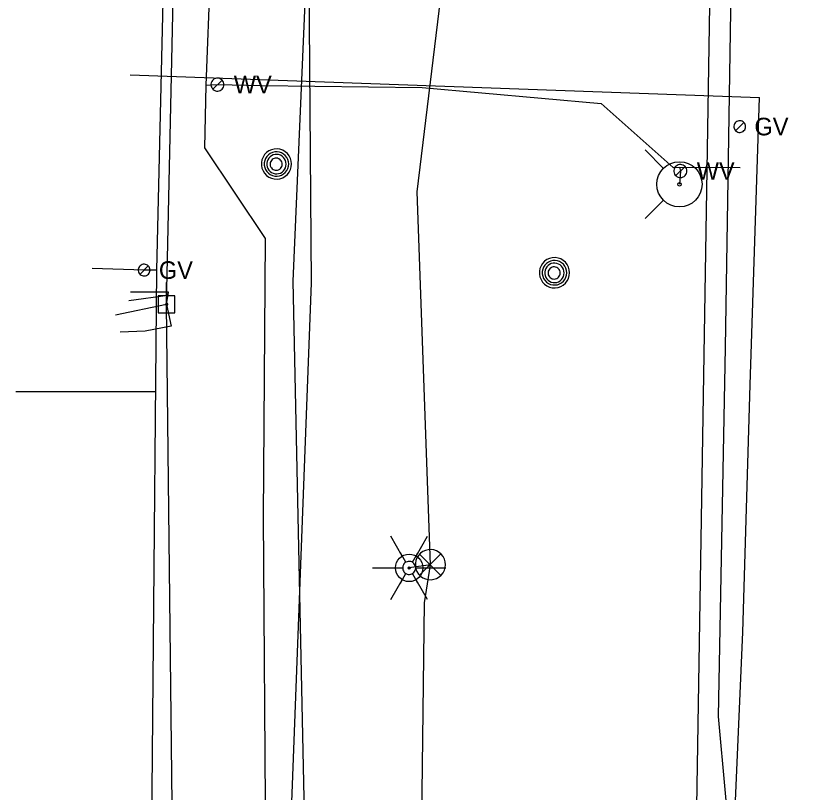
# Model space of a CAD drawing. Extents: x 600849 to 606371, y 330010 to 403088.
# Drawn here: x 601975.4 to 602146.7, y 361784.2 to 361953.8 of the extents above; entities that cross this region are included whole.
import ezdxf

# ---------------------------------------------------------------- set-up
doc = ezdxf.new("R2010")
doc.units = 0
for name, color, linetype in [('E_LTG', 7, 'Continuous'), ('E_SIG', 7, 'Continuous'), ('E_UTL_E_UG', 7, 'Continuous'), ('E_UTL_EPowerPole', 7, 'Continuous'), ('E_UTL_FO_UG', 7, 'Continuous'), ('E_UTL_G', 7, 'Continuous'), ('E_UTL_G_UG', 7, 'Continuous'), ('E_UTL_MH', 7, 'Continuous'), ('E_UTL_Overhead', 7, 'Continuous'), ('E_UTL_T_UG', 7, 'Continuous'), ('E_UTL_TV_UG', 7, 'Continuous'), ('E_UTL_W', 7, 'Continuous'), ('E_UTL_W_UG', 7, 'Continuous'), ('E_UTL_WHydrant', 7, 'Continuous')]:
    doc.layers.add(name, color=color, linetype=linetype)

# ---------------------------------------------------------------- blocks, each defined once
blk = doc.blocks.new('LPOL')
at = {"layer": 'E_LTG'}
for p, q in [((-2.29, 3.96), (-6.1, 10.56)), ((2.29, 3.96), (6.1, 10.56)), ((-12.19, 0), (-4.57, 0)), ((4.57, 0), (12.19, 0)), ((-6.1, -10.56), (-2.29, -3.96)), ((6.1, -10.56), (2.29, -3.96))]:
    blk.add_line(p, q, dxfattribs=at)
for radius in [4.57, 4.57, 4.57, 0.381]:
    blk.add_circle((0, 0), radius, dxfattribs=at)
blk = doc.blocks.new('HYD')
at = {"layer": 'E_UTL_WHydrant'}
for p, q in [((-11.69, 11.7), (-25.35, 25.35)), ((11.7, 11.7), (25.36, 25.35))]:
    blk.add_line(p, q, dxfattribs=at)
for radius in [16.72, 1.28]:
    blk.add_circle((0, 0), radius, dxfattribs=at)

msp = doc.modelspace()

# ---------------------------------------------------------------- linework, layer by layer
at = {"layer": 'E_LTG'}
for points in [[(602060.59, 361834.44), (602059.4, 361836.5)], [(602062.02, 361834.44), (602063.21, 361836.5)], [(602062.74, 361833.2), (602062.71, 361833.47), (602062.63, 361833.73), (602062.51, 361833.97), (602062.34, 361834.19), (602062.14, 361834.36), (602061.9, 361834.5), (602061.64, 361834.59), (602061.38, 361834.63), (602061.1, 361834.61), (602060.84, 361834.55), (602060.59, 361834.44), (602060.37, 361834.28), (602060.18, 361834.08), (602060.04, 361833.85), (602059.94, 361833.6), (602059.89, 361833.34), (602059.89, 361833.06), (602059.94, 361832.8), (602060.04, 361832.54), (602060.18, 361832.32), (602060.37, 361832.12), (602060.59, 361831.96), (602060.84, 361831.85), (602061.1, 361831.78), (602061.38, 361831.77), (602061.64, 361831.81), (602061.9, 361831.9), (602062.14, 361832.04), (602062.34, 361832.21), (602062.51, 361832.43), (602062.63, 361832.67), (602062.71, 361832.93), (602062.74, 361833.2)], [(602062.74, 361833.2), (602062.71, 361833.47), (602062.63, 361833.73), (602062.51, 361833.97), (602062.34, 361834.19), (602062.14, 361834.36), (602061.9, 361834.5), (602061.64, 361834.59), (602061.38, 361834.63), (602061.1, 361834.61), (602060.84, 361834.55), (602060.59, 361834.44), (602060.37, 361834.28), (602060.18, 361834.08), (602060.04, 361833.85), (602059.94, 361833.6), (602059.89, 361833.34), (602059.89, 361833.06), (602059.94, 361832.8), (602060.04, 361832.54), (602060.18, 361832.32), (602060.37, 361832.12), (602060.59, 361831.96), (602060.84, 361831.85), (602061.1, 361831.78), (602061.38, 361831.77), (602061.64, 361831.81), (602061.9, 361831.9), (602062.14, 361832.04), (602062.34, 361832.21), (602062.51, 361832.43), (602062.63, 361832.67), (602062.71, 361832.93), (602062.74, 361833.2)], [(602062.74, 361833.2), (602062.71, 361833.47), (602062.63, 361833.73), (602062.51, 361833.97), (602062.34, 361834.19), (602062.14, 361834.36), (602061.9, 361834.5), (602061.64, 361834.59), (602061.38, 361834.63), (602061.1, 361834.61), (602060.84, 361834.55), (602060.59, 361834.44), (602060.37, 361834.28), (602060.18, 361834.08), (602060.04, 361833.85), (602059.94, 361833.6), (602059.89, 361833.34), (602059.89, 361833.06), (602059.94, 361832.8), (602060.04, 361832.54), (602060.18, 361832.32), (602060.37, 361832.12), (602060.59, 361831.96), (602060.84, 361831.85), (602061.1, 361831.78), (602061.38, 361831.77), (602061.64, 361831.81), (602061.9, 361831.9), (602062.14, 361832.04), (602062.34, 361832.21), (602062.51, 361832.43), (602062.63, 361832.67), (602062.71, 361832.93), (602062.74, 361833.2)], [(602057.5, 361833.2), (602059.88, 361833.2)], [(602061.43, 361833.2), (602061.42, 361833.22), (602061.42, 361833.24), (602061.41, 361833.26), (602061.39, 361833.28), (602061.38, 361833.3), (602061.36, 361833.31), (602061.34, 361833.32), (602061.31, 361833.32), (602061.29, 361833.32), (602061.27, 361833.31), (602061.25, 361833.3), (602061.23, 361833.29), (602061.21, 361833.27), (602061.2, 361833.25), (602061.19, 361833.23), (602061.19, 361833.21), (602061.19, 361833.19), (602061.19, 361833.17), (602061.2, 361833.14), (602061.21, 361833.13), (602061.23, 361833.11), (602061.25, 361833.1), (602061.27, 361833.09), (602061.29, 361833.08), (602061.31, 361833.08), (602061.34, 361833.08), (602061.36, 361833.09), (602061.38, 361833.1), (602061.39, 361833.12), (602061.41, 361833.13), (602061.42, 361833.16), (602061.42, 361833.18), (602061.43, 361833.2)], [(602062.74, 361833.2), (602065.12, 361833.2)], [(602059.4, 361829.9), (602060.59, 361831.96)], [(602063.21, 361829.9), (602062.02, 361831.96)]]:
    msp.add_lwpolyline(points, dxfattribs=at)
at = {"layer": 'E_SIG'}
for points in [[(602069.24, 361833.91), (602069.18, 361834.54), (602069, 361835.14), (602068.72, 361835.7), (602068.33, 361836.19), (602067.86, 361836.6), (602067.31, 361836.92), (602066.72, 361837.12), (602066.1, 361837.21), (602065.47, 361837.18), (602064.86, 361837.03), (602064.29, 361836.77), (602063.78, 361836.41), (602063.35, 361835.95), (602063.01, 361835.43), (602062.77, 361834.84), (602062.66, 361834.23), (602062.66, 361833.6), (602062.77, 361832.98), (602063.01, 361832.4), (602063.35, 361831.87), (602063.78, 361831.42), (602064.29, 361831.06), (602064.86, 361830.8), (602065.47, 361830.65), (602066.1, 361830.62), (602066.72, 361830.71), (602067.31, 361830.91), (602067.86, 361831.23), (602068.33, 361831.64), (602068.72, 361832.13), (602069, 361832.69), (602069.18, 361833.29), (602069.24, 361833.91)], [(602068.2, 361836.25), (602063.59, 361831.59)], [(602063.59, 361836.2), (602068.25, 361831.55)]]:
    msp.add_lwpolyline(points, dxfattribs=at)
at = {"layer": 'E_UTL_E_UG'}
for points in [[(602062.48, 361485.68), (602062.16, 361507.89), (602064.66, 361578.38), (602067.1, 361641.15), (602067.88, 361650.69), (602067.62, 361688.83), (602064.04, 361778.17), (602064.63, 361825.6), (602065.94, 361833.91), (602063.03, 361915.35), (602072.7, 361994.47), (602077.53, 362007.32), (602076.49, 362067.39), (602073.78, 362143.56), (602073, 362151.65), (602062.88, 362189.43)], [(602068.13, 360841.44), (602067.56, 360880.44), (602075.76, 360914.78), (602077.7, 360933.5), (602114.89, 361015.17), (602118.17, 361049.76), (602118.82, 361111.11), (602117.54, 361162.6), (602119.43, 361263.83), (602120.19, 361349.73), (602119.25, 361408.97), (602119.05, 361505.88), (602120.42, 361552.12), (602122.39, 361644.52), (602122.74, 361695.85), (602127.16, 361969.58)], [(602000.39, 361940.89), (602137.83, 361935.96)], [(602130.43, 361715.91), (602131.89, 361767.26), (602134.19, 361819.15), (602135.81, 361873.22), (602137.83, 361935.96)], [(602008.35, 361890.76), (601997.15, 361888.39)], [(602065.94, 361833.91), (602061.31, 361833.2)]]:
    msp.add_lwpolyline(points, dxfattribs=at)
at = {"layer": 'E_UTL_EPowerPole'}
for points in [[(602008.32, 361892.6), (602008.32, 361895.51)], [(602010.16, 361892.6), (602006.48, 361892.6)], [(602006.48, 361892.6), (602006.48, 361888.91)], [(602008.59, 361890.76), (602008.59, 361890.81), (602008.57, 361890.85), (602008.55, 361890.89), (602008.52, 361890.93), (602008.49, 361890.96), (602008.45, 361890.98), (602008.41, 361890.99), (602008.36, 361891), (602008.32, 361891), (602008.27, 361890.99), (602008.23, 361890.97), (602008.19, 361890.94), (602008.16, 361890.91), (602008.14, 361890.87), (602008.12, 361890.83), (602008.11, 361890.78), (602008.11, 361890.74), (602008.12, 361890.69), (602008.14, 361890.65), (602008.16, 361890.61), (602008.19, 361890.58), (602008.23, 361890.55), (602008.27, 361890.54), (602008.32, 361890.53), (602008.36, 361890.52), (602008.41, 361890.53), (602008.45, 361890.54), (602008.49, 361890.57), (602008.52, 361890.6), (602008.55, 361890.63), (602008.57, 361890.67), (602008.59, 361890.72), (602008.59, 361890.76)], [(602010.16, 361888.91), (602010.16, 361892.6)], [(602006.48, 361888.91), (602010.16, 361888.91)]]:
    msp.add_lwpolyline(points, dxfattribs=at)
at = {"layer": 'E_UTL_FO_UG'}
for points in [[(602129.93, 361705.1), (602130.43, 361715.91), (602131.89, 361767.26), (602128.83, 361800.76), (602130.41, 361881.34), (602131.82, 361973.24), (602130.99, 362092.78), (602137.78, 362136.22), (602146.73, 362146.79), (602142.6, 362167.04), (602127.18, 362162.71), (602122.34, 362160.91), (602112.01, 362162.6), (602081.71, 362180.28), (602058.51, 362202.5), (602043.23, 362212.17)], [(602008.35, 361890.76), (602009.33, 361886), (602003.68, 361884.93), (601998.18, 361884.7)]]:
    msp.add_lwpolyline(points, dxfattribs=at)
at = {"layer": 'E_UTL_G'}
for points in [[(602134.78, 361929.6), (602134.76, 361929.84), (602134.69, 361930.08), (602134.58, 361930.29), (602134.43, 361930.49), (602134.25, 361930.65), (602134.03, 361930.77), (602133.8, 361930.85), (602133.56, 361930.88), (602133.32, 361930.87), (602133.08, 361930.81), (602132.86, 361930.71), (602132.66, 361930.57), (602132.49, 361930.39), (602132.36, 361930.19), (602132.27, 361929.96), (602132.22, 361929.72), (602132.22, 361929.48), (602132.27, 361929.24), (602132.36, 361929.01), (602132.49, 361928.81), (602132.66, 361928.63), (602132.86, 361928.49), (602133.08, 361928.39), (602133.32, 361928.33), (602133.56, 361928.32), (602133.8, 361928.35), (602134.03, 361928.43), (602134.25, 361928.55), (602134.43, 361928.71), (602134.58, 361928.91), (602134.69, 361929.12), (602134.76, 361929.36), (602134.78, 361929.6)], [(602132.59, 361928.69), (602134.41, 361930.51)], [(602004.72, 361898.25), (602004.7, 361898.5), (602004.63, 361898.73), (602004.52, 361898.95), (602004.37, 361899.14), (602004.18, 361899.3), (602003.97, 361899.42), (602003.74, 361899.5), (602003.5, 361899.53), (602003.25, 361899.52), (602003.02, 361899.46), (602002.8, 361899.36), (602002.6, 361899.22), (602002.43, 361899.05), (602002.3, 361898.84), (602002.21, 361898.61), (602002.16, 361898.37), (602002.16, 361898.13), (602002.21, 361897.89), (602002.3, 361897.66), (602002.43, 361897.46), (602002.6, 361897.28), (602002.8, 361897.14), (602003.02, 361897.04), (602003.25, 361896.98), (602003.5, 361896.97), (602003.74, 361897.01), (602003.97, 361897.08), (602004.18, 361897.21), (602004.37, 361897.37), (602004.52, 361897.56), (602004.63, 361897.78), (602004.7, 361898.01), (602004.72, 361898.25)], [(602002.53, 361897.34), (602004.34, 361899.16)]]:
    msp.add_lwpolyline(points, dxfattribs=at)
at = {"layer": 'E_UTL_G_UG'}
for points in [[(602008.46, 361341.51), (602008.68, 361347.55), (602008.76, 361380.81), (602008.41, 361416.69), (602009.23, 361464.37), (602009.41, 361518.37), (602011.11, 361580.85), (602011.05, 361611.4), (602004.46, 361619.53), (602004.54, 361621.77), (602004.59, 361680.07), (602004.61, 361719.44), (602006.19, 361898.25), (602007.8, 361966.28)], [(602006.19, 361898.25), (602003.44, 361898.25), (601992.1, 361898.57)], [(601975.38, 361871.7), (601989.67, 361871.7), (602005.95, 361871.7)]]:
    msp.add_lwpolyline(points, dxfattribs=at)
at = {"layer": 'E_UTL_MH'}
for points in [[(602035.62, 361921.43), (602035.56, 361922.05), (602035.38, 361922.66), (602035.1, 361923.21), (602034.71, 361923.71), (602034.23, 361924.12), (602033.69, 361924.43), (602033.1, 361924.64), (602032.48, 361924.73), (602031.85, 361924.7), (602031.24, 361924.55), (602030.67, 361924.29), (602030.16, 361923.92), (602029.73, 361923.47), (602029.39, 361922.94), (602029.15, 361922.36), (602029.03, 361921.74), (602029.03, 361921.12), (602029.15, 361920.5), (602029.39, 361919.92), (602029.73, 361919.39), (602030.16, 361918.94), (602030.67, 361918.57), (602031.24, 361918.31), (602031.85, 361918.16), (602032.48, 361918.13), (602033.1, 361918.22), (602033.69, 361918.43), (602034.23, 361918.74), (602034.71, 361919.15), (602035.1, 361919.65), (602035.38, 361920.2), (602035.56, 361920.81), (602035.62, 361921.43)], [(602035, 361921.43), (602034.96, 361921.93), (602034.81, 361922.42), (602034.58, 361922.87), (602034.26, 361923.27), (602033.88, 361923.61), (602033.44, 361923.86), (602032.96, 361924.03), (602032.45, 361924.1), (602031.95, 361924.08), (602031.45, 361923.96), (602030.99, 361923.74), (602030.57, 361923.45), (602030.22, 361923.08), (602029.95, 361922.65), (602029.76, 361922.18), (602029.66, 361921.68), (602029.66, 361921.17), (602029.76, 361920.67), (602029.95, 361920.2), (602030.22, 361919.77), (602030.57, 361919.4), (602030.99, 361919.11), (602031.45, 361918.9), (602031.95, 361918.78), (602032.45, 361918.75), (602032.96, 361918.82), (602033.44, 361918.99), (602033.88, 361919.25), (602034.26, 361919.58), (602034.58, 361919.98), (602034.81, 361920.43), (602034.96, 361920.92), (602035, 361921.43)], [(602034.44, 361921.4), (602034.4, 361921.8), (602034.29, 361922.19), (602034.1, 361922.55), (602033.85, 361922.87), (602033.55, 361923.13), (602033.2, 361923.33), (602032.81, 361923.47), (602032.41, 361923.52), (602032.01, 361923.5), (602031.62, 361923.41), (602031.25, 361923.24), (602030.92, 361923.01), (602030.64, 361922.71), (602030.42, 361922.37), (602030.27, 361922), (602030.19, 361921.6), (602030.19, 361921.19), (602030.27, 361920.8), (602030.42, 361920.42), (602030.64, 361920.08), (602030.92, 361919.79), (602031.25, 361919.55), (602031.62, 361919.39), (602032.01, 361919.29), (602032.41, 361919.27), (602032.81, 361919.33), (602033.2, 361919.46), (602033.55, 361919.66), (602033.85, 361919.93), (602034.1, 361920.25), (602034.29, 361920.61), (602034.4, 361920.99), (602034.44, 361921.4)], [(602033.59, 361921.38), (602033.56, 361921.63), (602033.49, 361921.88), (602033.37, 361922.1), (602033.22, 361922.3), (602033.03, 361922.47), (602032.81, 361922.59), (602032.57, 361922.68), (602032.32, 361922.71), (602032.06, 361922.7), (602031.82, 361922.64), (602031.59, 361922.54), (602031.38, 361922.39), (602031.21, 361922.21), (602031.07, 361921.99), (602030.98, 361921.76), (602030.93, 361921.51), (602030.93, 361921.26), (602030.98, 361921.01), (602031.07, 361920.77), (602031.21, 361920.56), (602031.38, 361920.38), (602031.59, 361920.23), (602031.82, 361920.12), (602032.06, 361920.06), (602032.32, 361920.05), (602032.57, 361920.09), (602032.81, 361920.17), (602033.03, 361920.3), (602033.22, 361920.46), (602033.37, 361920.66), (602033.49, 361920.89), (602033.56, 361921.13), (602033.59, 361921.38)], [(602096.34, 361897.68), (602096.28, 361898.3), (602096.1, 361898.9), (602095.82, 361899.46), (602095.43, 361899.96), (602094.95, 361900.37), (602094.41, 361900.68), (602093.82, 361900.89), (602093.2, 361900.97), (602092.57, 361900.94), (602091.96, 361900.8), (602091.39, 361900.54), (602090.88, 361900.17), (602090.45, 361899.72), (602090.11, 361899.19), (602089.87, 361898.61), (602089.76, 361897.99), (602089.76, 361897.36), (602089.87, 361896.75), (602090.11, 361896.17), (602090.45, 361895.64), (602090.88, 361895.18), (602091.39, 361894.82), (602091.96, 361894.56), (602092.57, 361894.41), (602093.2, 361894.38), (602093.82, 361894.47), (602094.41, 361894.68), (602094.95, 361894.99), (602095.43, 361895.4), (602095.82, 361895.89), (602096.1, 361896.45), (602096.28, 361897.05), (602096.34, 361897.68)], [(602095.73, 361897.67), (602095.68, 361898.18), (602095.53, 361898.67), (602095.3, 361899.12), (602094.99, 361899.52), (602094.6, 361899.85), (602094.16, 361900.11), (602093.68, 361900.28), (602093.18, 361900.35), (602092.67, 361900.32), (602092.17, 361900.2), (602091.71, 361899.99), (602091.3, 361899.7), (602090.94, 361899.33), (602090.67, 361898.9), (602090.48, 361898.43), (602090.38, 361897.93), (602090.38, 361897.42), (602090.48, 361896.92), (602090.67, 361896.45), (602090.94, 361896.02), (602091.3, 361895.65), (602091.71, 361895.36), (602092.17, 361895.14), (602092.67, 361895.02), (602093.18, 361895), (602093.68, 361895.07), (602094.16, 361895.24), (602094.6, 361895.49), (602094.99, 361895.83), (602095.3, 361896.23), (602095.53, 361896.68), (602095.68, 361897.17), (602095.73, 361897.67)], [(602095.16, 361897.65), (602095.12, 361898.05), (602095.01, 361898.44), (602094.82, 361898.8), (602094.57, 361899.11), (602094.27, 361899.38), (602093.92, 361899.58), (602093.53, 361899.71), (602093.13, 361899.77), (602092.73, 361899.75), (602092.34, 361899.66), (602091.97, 361899.49), (602091.64, 361899.25), (602091.36, 361898.96), (602091.14, 361898.62), (602090.99, 361898.25), (602090.91, 361897.85), (602090.91, 361897.44), (602090.99, 361897.05), (602091.14, 361896.67), (602091.36, 361896.33), (602091.64, 361896.04), (602091.97, 361895.8), (602092.34, 361895.63), (602092.73, 361895.54), (602093.13, 361895.52), (602093.53, 361895.58), (602093.92, 361895.71), (602094.27, 361895.91), (602094.57, 361896.18), (602094.82, 361896.49), (602095.01, 361896.85), (602095.12, 361897.24), (602095.16, 361897.65)], [(602094.31, 361897.63), (602094.28, 361897.88), (602094.21, 361898.13), (602094.1, 361898.35), (602093.94, 361898.55), (602093.75, 361898.71), (602093.53, 361898.84), (602093.29, 361898.92), (602093.04, 361898.96), (602092.79, 361898.95), (602092.54, 361898.89), (602092.31, 361898.78), (602092.1, 361898.64), (602091.93, 361898.45), (602091.79, 361898.24), (602091.7, 361898.01), (602091.65, 361897.76), (602091.65, 361897.5), (602091.7, 361897.25), (602091.79, 361897.02), (602091.93, 361896.81), (602092.1, 361896.62), (602092.31, 361896.48), (602092.54, 361896.37), (602092.79, 361896.31), (602093.04, 361896.3), (602093.29, 361896.34), (602093.53, 361896.42), (602093.75, 361896.54), (602093.94, 361896.71), (602094.1, 361896.91), (602094.21, 361897.13), (602094.28, 361897.38), (602094.31, 361897.63)]]:
    msp.add_lwpolyline(points, dxfattribs=at)
at = {"layer": 'E_UTL_Overhead'}
msp.add_lwpolyline([(602006.07, 361225.37), (602007.31, 361412.08), (602007.49, 361460.34), (602006.99, 361560.97), (602010.23, 361723.79), (602008.35, 361890.76), (602011.4, 362030.82), (602013.06, 362167.76), (602014.17, 362338.59), (602014.48, 362518.11), (602015.76, 362635.51)], dxfattribs=at)
at = {"layer": 'E_UTL_T_UG'}
for points in [[(602029, 361187.95), (602030.09, 361332.68), (602030.32, 361479.32), (602031.6, 361623.57), (602034.81, 361758.94), (602039.97, 361895.46), (602038.92, 362037.46), (602039.07, 362150.46), (602039.52, 362213.37), (602040.11, 362261.56), (602042.13, 362282.82), (602042.8, 362315.54), (602044.04, 362453.27), (602044.88, 362483.99), (602046.05, 362603.33), (602046.4, 362728.45), (602052.99, 362867.92), (602054.63, 363014.99), (602055.87, 363161.76), (602058.26, 363302.99), (602058.58, 363452.58), (602055.9, 363653.18), (602056.25, 363696.56), (602056.95, 363843.75)], [(602033, 361121.75), (602032.79, 361187.88), (602033.62, 361332.64), (602033.98, 361479.23), (602035.32, 361623.54), (602038.86, 361758.93), (602035.97, 361895.82), (602042.1, 362037.76), (602043.44, 362150.33), (602043.23, 362212.17), (602043.52, 362261.21), (602042.13, 362282.82)]]:
    msp.add_lwpolyline(points, dxfattribs=at)
at = {"layer": 'E_UTL_TV_UG'}
for points in [[(602008.35, 361890.76), (602008.73, 361893.4), (602000.47, 361893.46)], [(602008.35, 361890.76), (602008.59, 361892.68), (602000.1, 361891.51)]]:
    msp.add_lwpolyline(points, dxfattribs=at)
at = {"layer": 'E_UTL_W'}
for points in [[(602020.87, 361938.76), (602020.85, 361939.03), (602020.77, 361939.29), (602020.65, 361939.53), (602020.48, 361939.75), (602020.28, 361939.92), (602020.04, 361940.06), (602019.78, 361940.15), (602019.52, 361940.19), (602019.25, 361940.17), (602018.98, 361940.11), (602018.74, 361940), (602018.51, 361939.84), (602018.33, 361939.64), (602018.18, 361939.42), (602018.08, 361939.16), (602018.03, 361938.9), (602018.03, 361938.63), (602018.08, 361938.36), (602018.18, 361938.11), (602018.33, 361937.88), (602018.51, 361937.68), (602018.74, 361937.53), (602018.98, 361937.41), (602019.25, 361937.35), (602019.52, 361937.34), (602019.78, 361937.38), (602020.04, 361937.47), (602020.28, 361937.6), (602020.48, 361937.78), (602020.65, 361937.99), (602020.77, 361938.23), (602020.85, 361938.49), (602020.87, 361938.76)], [(602018.44, 361937.75), (602020.46, 361939.77)], [(602121.97, 361919.89), (602121.94, 361920.16), (602121.86, 361920.42), (602121.74, 361920.67), (602121.57, 361920.88), (602121.37, 361921.06), (602121.13, 361921.19), (602120.88, 361921.28), (602120.61, 361921.32), (602120.34, 361921.31), (602120.07, 361921.24), (602119.83, 361921.13), (602119.61, 361920.97), (602119.42, 361920.78), (602119.27, 361920.55), (602119.17, 361920.3), (602119.12, 361920.03), (602119.12, 361919.76), (602119.17, 361919.49), (602119.27, 361919.24), (602119.42, 361919.01), (602119.61, 361918.82), (602119.83, 361918.66), (602120.07, 361918.55), (602120.34, 361918.48), (602120.61, 361918.47), (602120.88, 361918.51), (602121.13, 361918.6), (602121.37, 361918.73), (602121.57, 361918.91), (602121.74, 361919.12), (602121.86, 361919.36), (602121.94, 361919.62), (602121.97, 361919.89)], [(602119.53, 361918.89), (602121.55, 361920.9)]]:
    msp.add_lwpolyline(points, dxfattribs=at)
at = {"layer": 'E_UTL_W_UG'}
for points in [[(601997.05, 361257.96), (601996.62, 361325.18), (601996.61, 361334.32), (601998.21, 361363.91), (601999.06, 361452.18), (601998.39, 361550.32), (601999.09, 361579.41), (602007.5, 361599.8), (602009.45, 361602.58), (602009.79, 361612.33), (602015.63, 361658.77), (602016.71, 361684.77), (602016, 361752.71), (602030.04, 361771.55), (602029.49, 361844.37), (602029.93, 361905.18), (602016.67, 361924.96), (602016.98, 361938.65), (602018.86, 361987.61)], [(602016.98, 361938.65), (602019.45, 361938.76), (602028.97, 361938.54), (602064.15, 361938.14), (602103.26, 361934.63), (602118.97, 361920.68), (602120.35, 361920.75), (602133.58, 361920.66)], [(602120.35, 361920.75), (602120.54, 361919.89), (602120.34, 361917)]]:
    msp.add_lwpolyline(points, dxfattribs=at)

# ---------------------------------------------------------------- block references
at = {"layer": 'E_UTL_Overhead', "xscale": 0.29527500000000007, "yscale": 0.29527500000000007, "rotation": 89.99999999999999}
msp.add_blockref('HYD', (602120.34, 361917), dxfattribs=at)
at = {"layer": 'E_UTL_Overhead', "xscale": 0.6561666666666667, "yscale": 0.6561666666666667}
msp.add_blockref('LPOL', (602061.31, 361833.2), dxfattribs=at)

# ---------------------------------------------------------------- texts
at = {"layer": 'E_UTL_G'}
for p in [(602136.71, 361927.68), (602006.65, 361896.33)]:
    msp.add_text('GV', height=3.85, dxfattribs=at).set_placement(p)
at = {"layer": 'E_UTL_W'}
for p in [(602023.01, 361936.84), (602124.11, 361917.97)]:
    msp.add_text('WV', height=3.85, dxfattribs=at).set_placement(p)

doc.saveas('drawing.dxf')
